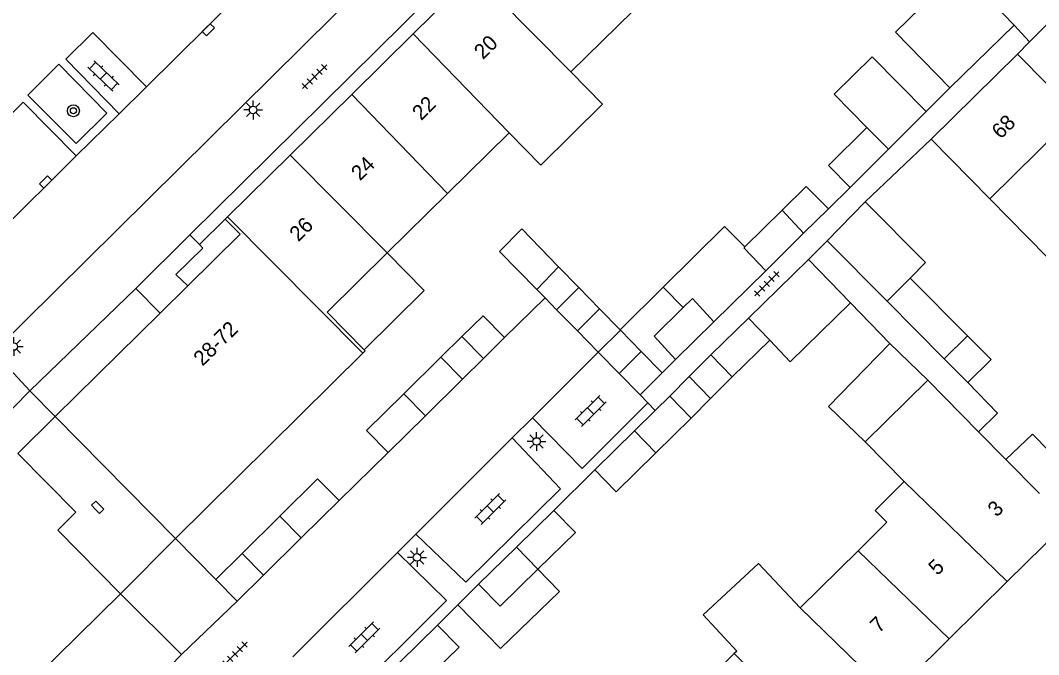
# Model space of a CAD drawing. Extents: x 128000 to 131008, y 398996 to 402500.
# Drawn here: x 129798.2 to 129865.7, y 399295.9 to 399337.9 of the extents above; entities that cross this region are included whole.
import ezdxf

# ---------------------------------------------------------------- set-up
doc = ezdxf.new("R2010")
doc.units = 0
for name, color, linetype in [('gg-afsc-erfafscheiding', 7, 'Continuous'), ('gg-anno-huisnummerreeks BGT', 7, 'Continuous'), ('gg-bbg-bijgebouw', 7, 'Continuous'), ('gg-bbg-gedigitaliseerde bebouwing', 7, 'Continuous'), ('gg-bbg-gedigitaliseerde bijgebouw', 7, 'Continuous'), ('gg-bbg-hoofdgebouw', 7, 'Continuous'), ('gg-bbg-luifel en loopbrug', 7, 'Continuous'), ('gg-bbg-onder overbouw', 7, 'Continuous'), ('gg-bbg-pand overbouw', 7, 'Continuous'), ('gg-bbg-toegangstrap', 7, 'Continuous'), ('gg-bbg-tussenscheiding', 7, 'Continuous'), ('gg-knt-verharding', 7, 'Continuous'), ('gg-knt-verharding nz', 7, 'Continuous'), ('gt-grn-vlakafsluiter', 7, 'Continuous'), ('gt-grn-weggrens', 7, 'Continuous'), ('gt-symb-boom', 7, 'Continuous'), ('gt-symb-klinker verharding', 7, 'Continuous'), ('gt-symb-kolk', 7, 'Continuous'), ('gt-symb-lichtmast', 7, 'Continuous'), ('gt-symb-tegel verharding', 7, 'Continuous')]:
    doc.layers.add(name, color=color, linetype=linetype)

# ---------------------------------------------------------------- blocks, each defined once
blk = doc.blocks.new('gt0-TEG1')
at = {"layer": 'gt-symb-tegel verharding'}
for p, q in [((-1.125, 0), (1.125, 0)), ((-0.9, -0.25), (-0.9, 0.25)), ((-0.45, -0.25), (-0.45, 0.25)), ((0, -0.25), (0, 0.25)), ((0.45, -0.25), (0.45, 0.25)), ((0.9, -0.25), (0.9, 0.25))]:
    blk.add_line(p, q, dxfattribs=at)
blk = doc.blocks.new('gt0-KL1')
at = {"layer": 'gt-symb-klinker verharding'}
for p, q in [((-1.15, 0.3), (1.15, 0.3)), ((-1, -0.3), (-1, 0.3)), ((-0.5, 0.3), (-0.5, 0.45)), ((0, -0.3), (0, 0.3)), ((0.5, 0.3), (0.5, 0.45)), ((1, -0.3), (1, 0.3)), ((-1.15, -0.3), (1.15, -0.3)), ((-0.5, -0.45), (-0.5, -0.3)), ((0.5, -0.45), (0.5, -0.3))]:
    blk.add_line(p, q, dxfattribs=at)
blk = doc.blocks.new('gt0-LMAST')
at = {"layer": 'gt-symb-lichtmast'}
for p, q in [((-0.182, 0.173), (-0.447, 0.438)), ((-0.005, 0.246), (-0.005, 0.621)), ((0.172, 0.173), (0.437, 0.438)), ((-0.255, -0.004), (-0.63, -0.004)), ((-0.182, -0.181), (-0.447, -0.446)), ((-0.005, -0.254), (-0.005, -0.629)), ((0.437, -0.446), (0.172, -0.181)), ((0.245, -0.004), (0.62, -0.004))]:
    blk.add_line(p, q, dxfattribs=at)
blk.add_circle((-0.005, -0.004), 0.25, dxfattribs=at)
blk = doc.blocks.new('gt0-KOLK')
at = {"layer": 'gt-symb-kolk'}
blk.add_lwpolyline([(0, 0), (0.375, 0), (0.375, 0.4), (-0.375, 0.4), (-0.375, 0), (0, 0)], dxfattribs=at)
blk = doc.blocks.new('gt0-BOOM')
at = {"layer": 'gt-symb-boom'}
for radius in [0.4, 0.2]:
    blk.add_circle((0, 0), radius, dxfattribs=at)

msp = doc.modelspace()

# ---------------------------------------------------------------- linework, layer by layer
at = {"layer": 'gg-afsc-erfafscheiding'}
for p, q in [((129854.2, 399325.88), (129858.57, 399330.03)), ((129851.773, 399325.416), (129853.22, 399326.84)), ((129830.32, 399316.89), (129832.999, 399319.519)), ((129855.837, 399316.504), (129853.242, 399319.187)), ((129819.36, 399306.09), (129822.61, 399309.28)), ((129836.29, 399308.12), (129833.59, 399305.44)), ((129808.51, 399303.57), (129811.178, 399300.863)), ((129804.87, 399299.91), (129808.91, 399295.89)), ((129827.23, 399299.19), (129825.87, 399297.83)), ((129808.91, 399295.89), (129807.18, 399294.11))]:
    msp.add_line(p, q, dxfattribs=at)
msp.add_lwpolyline([(129861.015, 399313.91), (129862.985, 399311.873), (129861.72, 399310.65)], dxfattribs=at)
at = {"layer": 'gg-bbg-bijgebouw'}
for p, q in [((129864.07, 399337.59), (129862.524, 399339.173)), ((129859.82, 399333.44), (129864.07, 399337.59)), ((129858.26, 399331.87), (129855.754, 399329.369)), ((129855.754, 399329.369), (129853.22, 399326.84)), ((129853.22, 399326.84), (129851.78, 399328.29)), ((129851.69, 399323.29), (129854.2, 399325.88)), ((129848.71, 399325.34), (129850.13, 399323.8)), ((129850.13, 399323.8), (129847.618, 399321.318)), ((129833.9, 399321.587), (129835.238, 399320.214)), ((129847.618, 399321.318), (129844.18, 399317.93)), ((129835.238, 399320.214), (129836.616, 399318.8)), ((129832.999, 399319.519), (129832.447, 399320.083)), ((129833.763, 399318.739), (129832.999, 399319.519)), ((129835.145, 399317.33), (129833.763, 399318.739)), ((129836.616, 399318.8), (129837.971, 399317.411)), ((129844.18, 399317.93), (129841.65, 399315.44)), ((129846.469, 399318.169), (129843.98, 399315.74)), ((129826.087, 399315.581), (129827.489, 399316.961)), ((129830.32, 399316.89), (129828.921, 399315.509)), ((129836.527, 399315.92), (129835.145, 399317.33)), ((129837.971, 399317.411), (129837.994, 399317.387)), ((129837.994, 399317.387), (129839.372, 399315.974)), ((129841.65, 399315.44), (129840.23, 399316.98)), ((129845.4, 399314.29), (129847.887, 399316.712)), ((129823.636, 399313.167), (129826.087, 399315.581)), ((129828.921, 399315.509), (129827.521, 399314.127)), ((129837.909, 399314.51), (129836.527, 399315.92)), ((129839.372, 399315.974), (129840.75, 399314.56)), ((129843.98, 399315.74), (129845.4, 399314.29)), ((129827.521, 399314.127), (129825.073, 399311.711)), ((129839.29, 399313.1), (129837.909, 399314.51)), ((129840.75, 399314.56), (129839.29, 399313.1)), ((129840.302, 399312.067), (129841.26, 399313.01)), ((129842.69, 399311.56), (129841.26, 399313.01)), ((129825.073, 399311.711), (129822.61, 399309.28)), ((129838.915, 399310.703), (129840.302, 399312.067)), ((129840.345, 399309.253), (129842.69, 399311.56)), ((129836.29, 399308.12), (129838.915, 399310.703)), ((129819.36, 399306.09), (129816.85, 399303.615)), ((129833.59, 399305.44), (129831.102, 399303.007)), ((129835.01, 399303.98), (129833.59, 399305.44)), ((129812.92, 399302.58), (129815.42, 399305.06)), ((129816.85, 399303.615), (129814.34, 399301.14)), ((129831.102, 399303.007), (129828.59, 399300.55)), ((129814.34, 399301.14), (129812.92, 399302.58)), ((129825.87, 399297.83), (129823.387, 399295.392))]:
    msp.add_line(p, q, dxfattribs=at)
for points in [[(129860.465, 399341.282), (129856.215, 399337.132), (129859.82, 399333.44)], [(129832.447, 399320.083), (129829.99, 399322.59), (129831.45, 399324.1), (129833.9, 399321.587)], [(129827.489, 399316.961), (129828.89, 399318.34), (129830.32, 399316.89)], [(129822.61, 399309.28), (129821.17, 399310.74), (129823.636, 399313.167)], [(129836.29, 399308.12), (129837.72, 399306.67), (129840.345, 399309.253)], [(129815.42, 399305.06), (129817.92, 399307.54), (129819.36, 399306.09)], [(129828.59, 399300.55), (129830.02, 399299.09), (129832.524, 399301.544)], [(129824.819, 399293.939), (129827.3, 399296.38), (129825.87, 399297.83)]]:
    msp.add_lwpolyline(points, dxfattribs=at)
at = {"layer": 'gg-bbg-gedigitaliseerde bebouwing'}
for p, q in [((129858.351, 399314.069), (129854.205, 399309.983)), ((129861.72, 399310.65), (129858.351, 399314.069)), ((129854.205, 399309.983), (129856.799, 399307.351)), ((129853.737, 399302.766), (129849.895, 399298.971))]:
    msp.add_line(p, q, dxfattribs=at)
for points in [[(129834.707, 399334.489), (129836.813, 399332.352), (129832.717, 399328.316), (129830.611, 399330.453)], [(129856.799, 399307.351), (129854.863, 399305.44), (129855.644, 399304.649), (129853.737, 399302.766)], [(129849.895, 399298.971), (129847.147, 399301.93), (129843.479, 399298.522), (129845.71, 399296.12)]]:
    msp.add_lwpolyline(points, dxfattribs=at)
at = {"layer": 'gg-bbg-gedigitaliseerde bijgebouw'}
for p, q in [((129854.314, 399330.819), (129851.78, 399328.29)), ((129846.232, 399322.897), (129848.71, 399325.34)), ((129851.69, 399323.29), (129855.658, 399319.298)), ((129850.443, 399322.061), (129846.469, 399318.169)), ((129850.443, 399322.061), (129853.242, 399319.187)), ((129840.824, 399320.223), (129842.157, 399318.877)), ((129860.999, 399316.999), (129857.185, 399320.835)), ((129842.157, 399318.877), (129840.23, 399316.98)), ((129853.242, 399319.187), (129849.23, 399315.28)), ((129855.658, 399319.298), (129859.443, 399315.492)), ((129849.23, 399315.28), (129847.887, 399316.712)), ((129859.443, 399315.492), (129861.015, 399313.91)), ((129832.524, 399301.544), (129835.01, 399303.98))]:
    msp.add_line(p, q, dxfattribs=at)
for points in [[(129858.26, 399331.87), (129854.675, 399335.496), (129852.154, 399333.011), (129854.314, 399330.819)], [(129854.2, 399325.88), (129858.197, 399321.86), (129857.185, 399320.835)], [(129846.232, 399322.897), (129844.891, 399324.251), (129840.824, 399320.223)], [(129861.015, 399313.91), (129862.551, 399315.437), (129860.999, 399316.999)], [(129863.529, 399308.817), (129865.29, 399310.5), (129867.487, 399308.248)]]:
    msp.add_lwpolyline(points, dxfattribs=at)
at = {"layer": 'gg-bbg-hoofdgebouw'}
for p, q in [((129828.286, 399340.996), (129824.252, 399337.016)), ((129834.707, 399334.489), (129838.829, 399338.55)), ((129824.252, 399337.016), (129820.187, 399333.005)), ((129858.57, 399330.03), (129864.29, 399335.68)), ((129820.187, 399333.005), (129816.11, 399328.982)), ((129826.543, 399326.445), (129830.611, 399330.453)), ((129862.468, 399326.078), (129858.57, 399330.03)), ((129816.11, 399328.982), (129811.967, 399324.895)), ((129822.535, 399322.496), (129826.543, 399326.445)), ((129866.251, 399322.241), (129862.468, 399326.078)), ((129811.967, 399324.895), (129811.81, 399324.74)), ((129809.325, 399320.31), (129807.5, 399318.509)), ((129807.5, 399318.509), (129800.55, 399311.65)), ((129808.51, 399303.57), (129820.934, 399315.855)), ((129863.529, 399308.817), (129861.72, 399310.65)), ((129863.612, 399300.716), (129867.62, 399304.67)), ((129859.769, 399296.924), (129863.612, 399300.716)), ((129788.33, 399283.687), (129804.87, 399299.91)), ((129855.932, 399293.138), (129859.769, 399296.924)), ((129845.539, 399295.951), (129841.702, 399292.166)), ((129845.71, 399296.12), (129845.539, 399295.951))]:
    msp.add_line(p, q, dxfattribs=at)
for points in [[(129864.29, 399335.68), (129866.26, 399333.69), (129867.35, 399334.73), (129869.247, 399332.798)], [(129811.81, 399324.74), (129812.8, 399323.74), (129809.325, 399320.31)], [(129821.016, 399316.085), (129818.56, 399318.58), (129822.535, 399322.496)], [(129820.934, 399315.855), (129821.09, 399316.01), (129821.016, 399316.085)]]:
    msp.add_lwpolyline(points, dxfattribs=at)
at = {"layer": 'gg-bbg-luifel en loopbrug'}
for p, q in [((129850.13, 399323.8), (129851.773, 399325.416)), ((129840.824, 399320.223), (129837.971, 399317.411)), ((129858.351, 399314.069), (129855.837, 399316.504)), ((129843.98, 399315.74), (129842.554, 399314.309)), ((129840.75, 399314.56), (129841.65, 399315.44)), ((129842.554, 399314.309), (129841.26, 399313.01)), ((129842.554, 399314.309), (129843.969, 399312.849)), ((129845.4, 399314.29), (129843.969, 399312.849)), ((129843.969, 399312.849), (129842.69, 399311.56)), ((129812.92, 399302.58), (129811.178, 399300.863)), ((129833.959, 399300.063), (129832.524, 399301.544)), ((129811.178, 399300.863), (129812.6, 399299.42)), ((129812.6, 399299.42), (129814.34, 399301.14)), ((129828.59, 399300.55), (129827.23, 399299.19))]:
    msp.add_line(p, q, dxfattribs=at)
for points in [[(129848.71, 399325.34), (129850.302, 399326.909), (129851.773, 399325.416)], [(129822.535, 399322.496), (129824.992, 399320.003), (129821.016, 399316.085)], [(129855.837, 399316.504), (129851.788, 399312.324), (129854.205, 399309.983)], [(129827.23, 399299.19), (129830.051, 399296.278), (129833.959, 399300.063)]]:
    msp.add_lwpolyline(points, dxfattribs=at)
at = {"layer": 'gg-bbg-onder overbouw'}
msp.add_line((129800.55, 399311.65), (129808.51, 399303.57), dxfattribs=at)
msp.add_lwpolyline([(129804.87, 399299.91), (129800.72, 399304.12), (129801.9, 399305.31), (129798.07, 399309.21)], dxfattribs=at)
at = {"layer": 'gg-bbg-pand overbouw'}
for p, q in [((129800.55, 399311.65), (129798.07, 399309.21)), ((129808.51, 399303.57), (129804.87, 399299.91))]:
    msp.add_line(p, q, dxfattribs=at)
at = {"layer": 'gg-bbg-toegangstrap'}
for p, q in [((129809.47, 399323.69), (129805.88, 399320.15)), ((129810.096, 399323.049), (129809.47, 399323.69)), ((129805.88, 399320.15), (129807.5, 399318.509))]:
    msp.add_line(p, q, dxfattribs=at)
msp.add_lwpolyline([(129809.325, 399320.31), (129808.53, 399321.06), (129810.32, 399322.82), (129810.096, 399323.049)], dxfattribs=at)
at = {"layer": 'gg-bbg-tussenscheiding'}
for p, q in [((129828.286, 399340.996), (129834.707, 399334.489)), ((129824.252, 399337.016), (129830.611, 399330.453)), ((129820.187, 399333.005), (129826.543, 399326.445)), ((129862.468, 399326.078), (129869.247, 399332.798)), ((129854.314, 399330.819), (129855.754, 399329.369)), ((129816.11, 399328.982), (129822.535, 399322.496)), ((129811.967, 399324.895), (129820.934, 399315.855)), ((129833.9, 399321.587), (129832.447, 399320.083)), ((129833.763, 399318.739), (129835.238, 399320.214)), ((129855.658, 399319.298), (129857.185, 399320.835)), ((129835.145, 399317.33), (129836.616, 399318.8)), ((129846.469, 399318.169), (129847.887, 399316.712)), ((129828.921, 399315.509), (129827.489, 399316.961)), ((129836.527, 399315.92), (129837.994, 399317.387)), ((129860.999, 399316.999), (129859.443, 399315.492)), ((129827.521, 399314.127), (129826.087, 399315.581)), ((129837.909, 399314.51), (129839.372, 399315.974)), ((129823.636, 399313.167), (129825.073, 399311.711)), ((129838.915, 399310.703), (129840.345, 399309.253)), ((129865.751, 399306.564), (129863.529, 399308.817)), ((129863.612, 399300.716), (129856.799, 399307.351)), ((129816.85, 399303.615), (129815.42, 399305.06)), ((129832.524, 399301.544), (129831.102, 399303.007)), ((129859.769, 399296.924), (129853.737, 399302.766)), ((129855.932, 399293.138), (129849.895, 399298.971)), ((129852.083, 399289.341), (129845.539, 399295.951))]:
    msp.add_line(p, q, dxfattribs=at)
for points in [[(129847.618, 399321.318), (129846.198, 399322.823), (129846.232, 399322.897)], [(129844.18, 399317.93), (129842.77, 399319.48), (129842.157, 399318.877)]]:
    msp.add_lwpolyline(points, dxfattribs=at)
at = {"layer": 'gg-knt-verharding'}
for p, q in [((129809.47, 399323.69), (129844.08, 399357.92)), ((129806.589, 399333.503), (129813.986, 399340.839)), ((129864.29, 399335.68), (129865.096, 399336.488)), ((129858.26, 399331.87), (129859.82, 399333.44)), ((129801.935, 399328.926), (129804.779, 399331.722)), ((129850.443, 399322.061), (129851.69, 399323.29)), ((129805.88, 399320.15), (129798.86, 399313.37)), ((129836.527, 399315.92), (129832.165, 399311.57)), ((129798.86, 399313.37), (129800.55, 399311.65)), ((129839.819, 399312.56), (129839.29, 399313.1)), ((129832.165, 399311.57), (129830.83, 399310.239)), ((129830.83, 399310.239), (129824.445, 399303.872)), ((129824.445, 399303.872), (129823.212, 399302.644)), ((129823.212, 399302.644), (129816.286, 399295.737))]:
    msp.add_line(p, q, dxfattribs=at)
for points in [[(129796.463, 399315.935), (129827.185, 399346.331), (129827.707, 399346.884), (129829.348, 399348.973)], [(129865.096, 399336.488), (129867.86, 399339.26), (129881.233, 399325.672)], [(129804.779, 399331.722), (129801.249, 399335.347), (129803.039, 399337.097), (129806.589, 399333.503)], [(129798.731, 399332.954), (129800.785, 399335.004), (129803.97, 399331.757), (129801.928, 399329.739), (129798.731, 399332.954)], [(129794.446, 399322.232), (129791.248, 399325.445), (129798.418, 399332.485), (129801.935, 399328.926)], [(129832.165, 399311.57), (129835.451, 399308.205), (129839.819, 399312.56)], [(129830.83, 399310.239), (129834.013, 399306.865), (129827.754, 399300.691), (129824.445, 399303.872)], [(129819.471, 399292.48), (129826.479, 399299.464), (129823.212, 399302.644)]]:
    msp.add_lwpolyline(points, dxfattribs=at)
at = {"layer": 'gg-knt-verharding nz'}
for p, q in [((129804.779, 399331.722), (129806.589, 399333.503)), ((129794.448, 399321.516), (129801.935, 399328.926))]:
    msp.add_line(p, q, dxfattribs=at)
at = {"layer": 'gt-grn-vlakafsluiter'}
msp.add_line((129811.81, 399324.74), (129810.096, 399323.049), dxfattribs=at)
at = {"layer": 'gt-grn-weggrens'}
for p, q in [((129865.096, 399336.488), (129864.07, 399337.59)), ((129796.463, 399315.935), (129798.86, 399313.37)), ((129798.86, 399313.37), (129795.3, 399309.75)), ((129839.819, 399312.56), (129840.302, 399312.067)), ((129812.6, 399299.42), (129808.91, 399295.89))]:
    msp.add_line(p, q, dxfattribs=at)

# ---------------------------------------------------------------- block references
at = {"layer": 'gt-symb-boom'}
msp.add_blockref('gt0-BOOM', (129801.749, 399331.919), dxfattribs=at)
at = {"layer": 'gt-symb-klinker verharding'}
for p, rotation in [((129803.74, 399334.224), -43.86557836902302), ((129836.019, 399312.032), 44.91895934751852), ((129829.371, 399305.528), 44.91895934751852), ((129821.025, 399297.028), 44.918959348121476)]:
    msp.add_blockref('gt0-KL1', p, dxfattribs=dict(at, rotation=rotation))
at = {"layer": 'gt-symb-kolk'}
for p, rotation in [((129810.547, 399337.426), -135.2431206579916), ((129800.053, 399327.063), 44.67584063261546), ((129803.221, 399305.507), -45.40519677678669)]:
    msp.add_blockref('gt0-KOLK', p, dxfattribs=dict(at, rotation=rotation))
at = {"layer": 'gt-symb-lichtmast'}
for p in [(129813.662, 399331.976), (129797.799, 399316.299), (129832.441, 399310.01), (129824.523, 399302.328)]:
    msp.add_blockref('gt0-LMAST', p, dxfattribs=at)
at = {"layer": 'gt-symb-tegel verharding'}
for p, rotation in [((129817.731, 399334.179), 44.756879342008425), ((129847.692, 399320.455), 44.918959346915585), ((129812.457, 399295.92), 44.91895934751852)]:
    msp.add_blockref('gt0-TEG1', p, dxfattribs=dict(at, rotation=rotation))

# ---------------------------------------------------------------- texts
at = {"layer": 'gg-anno-huisnummerreeks BGT'}
for s, rotation, p in [('20', 44.6, (129828.889, 399335.269)), ('22', 44.6, (129824.791, 399331.226)), ('68', 44.7, (129863.189, 399329.997)), ('24', 44.6, (129820.743, 399327.232)), ('26', 44.6, (129816.658, 399323.201)), ('28-72', 44.6, (129810.301, 399314.952)), ('3', 44.6, (129862.923, 399304.953)), ('5', 44.6, (129858.997, 399301.079)), ('7', 44.6, (129855.128, 399297.262))]:
    msp.add_text(s, height=1, rotation=rotation, dxfattribs=at).set_placement(p)

doc.saveas('drawing.dxf')
